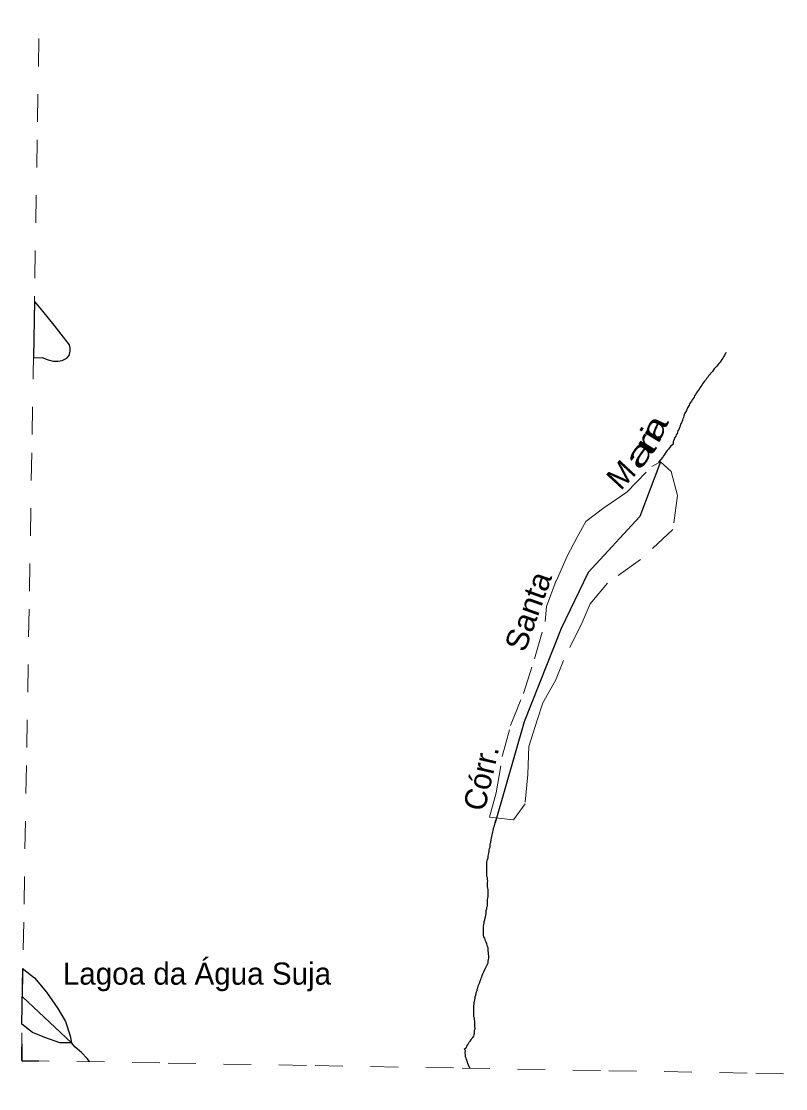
# Model space of a CAD drawing. Extents: x 785.9 to 812.4, y 7674.9 to 7703.1.
# Drawn here: x 785.898 to 788.66, y 7675.261 to 7679.116 of the extents above; entities that cross this region are included whole.
import ezdxf
from ezdxf.enums import TextEntityAlignment as Align

# ---------------------------------------------------------------- set-up
doc = ezdxf.new("R2010")
doc.units = 0
doc.header["$LTSCALE"] = 0.04
doc.linetypes.add('LONG_DASHED', pattern=[7.5, 6, -1.5])
doc.linetypes.add('SHORT_DASHED', pattern=[2.7, 1.5, -1.2])
for name, color, linetype, lineweight in [('2', 7, 'Continuous', 25), ('21', 7, 'SHORT_DASHED', 13), ('3', 7, 'LONG_DASHED', 25), ('53', 7, 'SHORT_DASHED', 13), ('63', 7, 'Continuous', 25), ('7', 7, 'Continuous', 25)]:
    doc.layers.add(name, color=color, linetype=linetype, lineweight=lineweight)
doc.layers.add('61', color=7, linetype='Continuous')

msp = doc.modelspace()

# ---------------------------------------------------------------- linework, layer by layer
at = {"layer": '2'}
msp.add_lwpolyline([(785.9418, 7677.9004), (785.9736, 7677.9019), (785.9948, 7677.8932), (786.0127, 7677.8891), (786.0311, 7677.8881), (786.0458, 7677.8914), (786.0624, 7677.8992), (786.0707, 7677.9093), (786.0748, 7677.9254), (786.0748, 7677.936), (786.0721, 7677.9475), (786.0422, 7677.9866), (786.0169, 7678.0188), (785.9759, 7678.0689), (785.9453, 7678.1051)], close=True, dxfattribs=at)
at = {"layer": '21'}
msp.add_lwpolyline([(788.2074, 7677.5252), (788.246, 7677.4906), (788.2692, 7677.4041), (788.2523, 7677.2805), (788.1356, 7677.1718), (788.0157, 7677.0869), (787.9535, 7677.0126), (787.9245, 7676.9444), (787.8573, 7676.8074), (787.8278, 7676.735), (787.7826, 7676.6548), (787.7618, 7676.5918), (787.7323, 7676.4973), (787.728, 7676.3958), (787.7182, 7676.2896), (787.6769, 7676.2322), (787.5896, 7676.2416), (787.614, 7676.329), (787.6356, 7676.4604), (787.6659, 7676.5729), (787.7119, 7676.6885), (787.7524, 7676.8137), (787.7913, 7676.9482), (787.7956, 7677.0026), (787.8314, 7677.097), (787.8697, 7677.1843), (787.9068, 7677.2527), (787.9371, 7677.3094), (788.0027, 7677.359), (788.0864, 7677.4157), (788.1764, 7677.5086)], close=True, dxfattribs=at)
at = {"layer": '3'}
for points in [[(786.0795, 7675.4263), (786.0368, 7675.4272), (785.9825, 7675.4459), (785.9389, 7675.4637), (785.9004, 7675.4942), (785.9038, 7675.6948)], [(785.9038, 7675.6948), (785.9069, 7675.6909), (785.946, 7675.6615), (785.9896, 7675.6098), (786.0297, 7675.551), (786.0582, 7675.5038), (786.0751, 7675.4521), (786.0795, 7675.4263)]]:
    msp.add_lwpolyline(points, dxfattribs=at)
at = {"layer": '53'}
for points in [[(785.8981, 7675.3627), (785.9078, 7675.9278), (785.9175, 7676.493), (785.9273, 7677.0581), (785.937, 7677.6233), (785.9467, 7678.1884), (785.9564, 7678.7536), (785.9661, 7679.3187), (785.9758, 7679.8839), (785.9856, 7680.449), (785.9953, 7681.0142), (786.005, 7681.5793), (786.0147, 7682.1445), (786.0244, 7682.7096), (786.0341, 7683.2748)], [(785.8981, 7675.3627), (786.4288, 7675.3535), (786.9596, 7675.3444), (787.4903, 7675.3352), (788.021, 7675.326), (788.5518, 7675.3168), (789.0825, 7675.3075), (789.6132, 7675.2983), (790.144, 7675.289), (790.6747, 7675.2798), (791.2055, 7675.2705), (791.7362, 7675.2611)]]:
    msp.add_lwpolyline(points, dxfattribs=at)
at = {"layer": '63'}
msp.add_lwpolyline([(785.9002, 7675.4232), (785.9002, 7675.3616), (785.9609, 7675.3616)], dxfattribs=at)
at = {"layer": '7'}
msp.add_line((786.0795, 7675.4263), (785.902, 7675.5922), dxfattribs=at)
for points in [[(788.4434, 7677.9198), (788.443, 7677.919), (788.4372, 7677.9075), (788.4356, 7677.9042), (788.4324, 7677.8994), (788.4291, 7677.8945), (788.4227, 7677.8848), (788.4178, 7677.88), (788.4146, 7677.8751), (788.4113, 7677.8702), (788.4065, 7677.8654), (788.4016, 7677.8605), (788.3952, 7677.8508), (788.3806, 7677.8363), (788.379, 7677.8314), (788.3741, 7677.8266), (788.3709, 7677.8217), (788.366, 7677.8168), (788.3596, 7677.8071), (788.3563, 7677.8023), (788.3499, 7677.7926), (788.3466, 7677.7877), (788.3434, 7677.7829), (788.3401, 7677.778), (788.3369, 7677.7731), (788.3337, 7677.7683), (788.3304, 7677.7634), (788.3288, 7677.7586), (788.3223, 7677.7489), (788.3191, 7677.744), (788.3159, 7677.7392), (788.3126, 7677.7343), (788.311, 7677.7295), (788.3045, 7677.7197), (788.3013, 7677.71), (788.2948, 7677.7003), (788.2932, 7677.6955), (788.2916, 7677.6906), (788.29, 7677.6858), (788.2884, 7677.6809), (788.2867, 7677.6761), (788.2835, 7677.6663), (788.2803, 7677.6615), (788.2786, 7677.6566), (788.277, 7677.6518), (788.2738, 7677.6421), (788.2706, 7677.6372), (788.2689, 7677.6324), (788.2673, 7677.6275), (788.2641, 7677.6226), (788.2625, 7677.6178), (788.2592, 7677.6129), (788.256, 7677.6032), (788.2528, 7677.5984), (788.253, 7677.589), (788.243, 7677.5806), (788.2398, 7677.5757), (788.2366, 7677.5709), (788.2317, 7677.566), (788.2285, 7677.5612), (788.222, 7677.5514), (788.2188, 7677.5466), (788.2155, 7677.5417), (788.2074, 7677.532), (788.2012, 7677.5246), (788.2002, 7677.5233)], [(788.2074, 7677.5252), (788.1333, 7677.3279), (787.9462, 7677.1257), (787.849, 7676.9236), (787.7143, 7676.5866), (787.6095, 7676.2212)], [(787.535, 7675.5771), (787.5367, 7675.582), (787.5383, 7675.5877), (787.5383, 7675.5933), (787.5407, 7675.599), (787.5415, 7675.6046), (787.5431, 7675.6103), (787.5448, 7675.6152), (787.5456, 7675.6208), (787.5472, 7675.6257), (787.5488, 7675.6305), (787.5504, 7675.6354), (787.552, 7675.6402), (787.5545, 7675.6451), (787.5553, 7675.6508), (787.5577, 7675.6556), (787.5601, 7675.6605), (787.5617, 7675.6653), (787.5634, 7675.6702), (787.565, 7675.6758), (787.5674, 7675.6807), (787.5706, 7675.6856), (787.5723, 7675.6912), (787.5755, 7675.6961), (787.5779, 7675.7009), (787.5795, 7675.7058), (787.582, 7675.7106), (787.5844, 7675.7155), (787.5844, 7675.7212), (787.586, 7675.7276), (787.5876, 7675.7325), (787.5868, 7675.7414), (787.586, 7675.7471), (787.586, 7675.7527), (787.5852, 7675.7584), (787.5852, 7675.764), (787.5844, 7675.7697), (787.5828, 7675.7746), (787.5795, 7675.7843), (787.5779, 7675.7899), (787.5755, 7675.7948), (787.5739, 7675.7996), (787.5723, 7675.8045), (787.569, 7675.8094), (787.5674, 7675.8142), (787.5674, 7675.8425), (787.5682, 7675.8482), (787.569, 7675.8539), (787.5698, 7675.8595), (787.5706, 7675.8652), (787.5731, 7675.8709), (787.5739, 7675.8765), (787.5747, 7675.883), (787.5763, 7675.8878), (787.5771, 7675.8935), (787.5779, 7675.8992), (787.5779, 7675.9048), (787.5795, 7675.9105), (787.5804, 7675.9162), (787.582, 7675.921), (787.582, 7675.938), (787.5828, 7675.9437), (787.5836, 7675.9493), (787.5844, 7675.955), (787.5844, 7675.9663), (787.5852, 7675.972), (787.5844, 7675.9801), (787.5836, 7675.9858), (787.5828, 7675.9914), (787.5828, 7676.0052), (787.5836, 7676.0108), (787.582, 7676.0173), (787.582, 7676.023), (787.5804, 7676.0278), (787.5804, 7676.0788), (787.5812, 7676.0845), (787.5828, 7676.0893), (787.5844, 7676.0942), (787.5852, 7676.0998), (787.586, 7676.1071), (787.5876, 7676.112), (787.5884, 7676.1176), (787.5884, 7676.1233), (787.5901, 7676.1282), (787.5917, 7676.1338), (787.5917, 7676.1395), (787.5925, 7676.1452), (787.5941, 7676.15), (787.5957, 7676.1613), (787.5973, 7676.1662), (787.5982, 7676.1719), (787.599, 7676.1775), (787.6006, 7676.1832), (787.6014, 7676.1888), (787.603, 7676.1937), (787.6046, 7676.1994), (787.6054, 7676.2058), (787.6071, 7676.2107), (787.6095, 7676.2212), (787.612, 7676.2323), (787.6121, 7676.2326)], [(787.5193, 7675.3347), (787.5183, 7675.3362), (787.514, 7675.3449), (787.5132, 7675.3465), (787.5116, 7675.3514), (787.51, 7675.357), (787.5067, 7675.3668), (787.5051, 7675.3716), (787.5027, 7675.3765), (787.5027, 7675.3821), (787.5019, 7675.3918), (787.5027, 7675.3975), (787.4997, 7675.405), (787.5067, 7675.4096), (787.5083, 7675.4145), (787.5108, 7675.4194), (787.5132, 7675.4242), (787.5164, 7675.4291), (787.5197, 7675.4331), (787.5229, 7675.4372), (787.5261, 7675.442), (787.5294, 7675.4461), (787.5326, 7675.4509), (787.5342, 7675.4558), (787.535, 7675.4614), (787.535, 7675.4671), (787.5359, 7675.4728), (787.5375, 7675.4776), (787.5367, 7675.4881), (787.5367, 7675.5051), (787.535, 7675.51), (787.535, 7675.5156), (787.5334, 7675.5205), (787.5334, 7675.5601), (787.5342, 7675.5658), (787.5342, 7675.5715), (787.535, 7675.5771)], [(786.1444, 7675.3593), (786.1365, 7675.3704), (786.1152, 7675.3918), (786.092, 7675.4114), (786.0795, 7675.4263)]]:
    msp.add_lwpolyline(points, dxfattribs=at)

# ---------------------------------------------------------------- texts
at = {"layer": '61'}
for s, rotation, width, p in [('a', 64.591, 1.45, (788.2201, 7677.6308)), ('i', 58.735, 1.45, (788.2069, 7677.6019)), ('a', 52.879, 1.8, (788.1633, 7677.533)), ('r', 58.735, 1.65, (788.1888, 7677.5723)), ('Santa', 70.249, 1.05, (787.767, 7676.9719))]:
    msp.add_text(s, height=0.08, rotation=rotation, dxfattribs=dict(at, width=width)).set_placement(p, align=Align.CENTER)
for s, rotation, p in [('M', 47.023, (788.0939, 7677.4513)), ('Córr.', 76.968, (787.5983, 7676.3751))]:
    msp.add_text(s, height=0.08, rotation=rotation, dxfattribs=at).set_placement(p, align=Align.CENTER)
msp.add_text('Lagoa da Água Suja', height=0.08, dxfattribs=at).set_placement((786.0478, 7675.6367))

doc.saveas('drawing.dxf')
